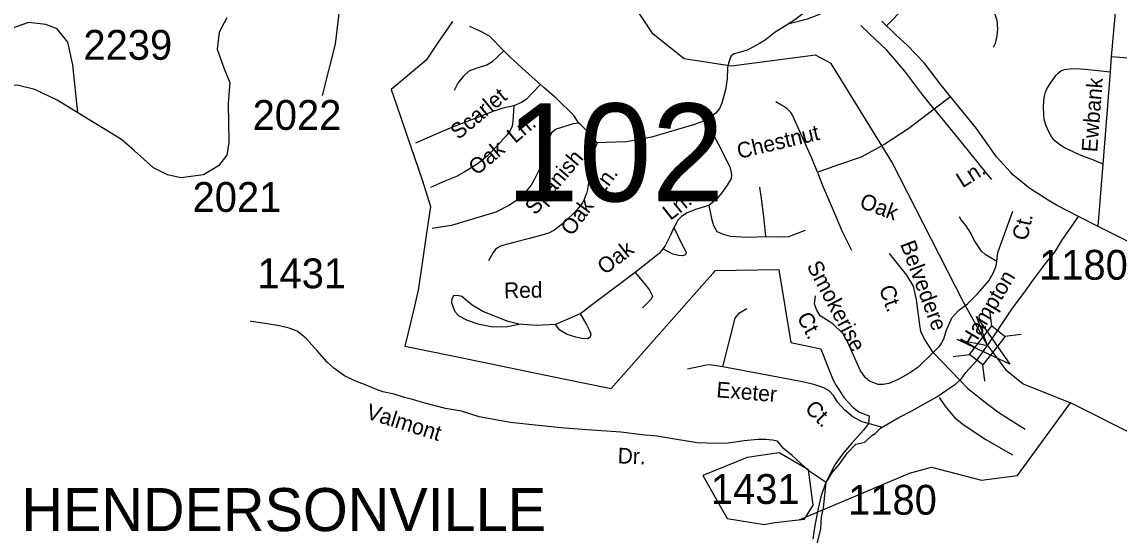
# Model space of a CAD drawing. Extents: x 884530 to 1028605, y 526725 to 653634.
# Drawn here: x 958360 to 962957, y 592089 to 594238 of the extents above; entities that cross this region are included whole.
import ezdxf

# ---------------------------------------------------------------- set-up
doc = ezdxf.new("R2010")
doc.units = 0
for name, color, linetype in [('Exist Boundary Political City Limit New', 7, 'Continuous'), ('Exist Civil Demographics City Label', 7, 'Continuous'), ('Exist Hydrographic Bay Label', 7, 'Continuous'), ('Exist Hydrographic Creek Single Shore', 7, 'Continuous'), ('Exist Hydrographic Misc Water Feature', 7, 'Continuous'), ('Exist Road Non-System Type 51', 7, 'Continuous'), ('Exist Road Non-System Type 51 Label', 7, 'Continuous'), ('Exist Road Primary NC Attributed', 7, 'Continuous'), ('Exist Road Secondary Structure Standard Bridge Attributed CELL', 7, 'Continuous'), ('Exist Road Secondary Structure Standard Bridge CELL', 7, 'Continuous'), ('Exist Road Secondary Structure Standard Bridge Number Label', 7, 'Continuous'), ('Exist Road Secondary Type 51 Attributed', 7, 'Continuous'), ('Exist Road Secondary Type 51 Label', 7, 'Continuous'), ('Exist Road Secondary Type 51 Number Label', 7, 'Continuous'), ('Map Preparation Boundary City Limit Buffer Line', 7, 'Continuous')]:
    doc.layers.add(name, color=color, linetype=linetype)

msp = doc.modelspace()

# ---------------------------------------------------------------- linework, layer by layer
at = {"layer": 'Exist Boundary Political City Limit New'}
msp.add_lwpolyline([(960163.4, 594241), (960103.8, 594153.4), (960053.2, 594079), (960016.9, 594048.2), (959906.8, 593955.2), (959929, 593891.2), (959971.6, 593768.6), (960038.2, 593573.4), (960071.8, 593465.1), (960054.1, 593343.4), (960037.2, 593227.9), (960020.7, 593115.2), (960000, 593029.7), (959963.9, 592880.3), (960012.5, 592870.4), (960211.2, 592829.6), (960628.7, 592743.6), (960829.4, 592702.2), (961230.4, 593156.4), (961256.9, 593186.4), (961265.9, 593196.5), (961531.8, 593201.4), (961533.3, 593191.9), (961581.3, 592895.8), (961707.2, 592869.3), (961733.9, 592800.8), (961758.6, 592737.1), (961772, 592715.2), (961782.6, 592697.9), (961804, 592665.6), (961821.8, 592645.1), (961843.3, 592623.6), (961866.3, 592605.5), (961897.6, 592592.3), (961909.7, 592588.9), (961907.4, 592556.8), (961885.7, 592527.9), (961837.4, 592474.2), (961801, 592431.2), (961766.8, 592383.2), (961726.9, 592305.6), (961707.9, 592249.6), (961696.3, 592199.8), (961681.9, 592129.5), (961673.6, 592072.9)], dxfattribs=at)
at = {"layer": 'Exist Hydrographic Bay Label'}
msp.add_lwpolyline([(961655.2, 592362), (961532.6, 592433.3), (961398.4, 592413.1), (961212.4, 592338), (961314.6, 592158.8), (961470.3, 592132.9), (961514.2, 592141.6), (961639.7, 592155.5), (961675, 592213.9), (961655.2, 592362)], dxfattribs=at)
at = {"layer": 'Exist Hydrographic Creek Single Shore'}
for points in [[(962405.5, 592883.5), (962305.3, 593064), (962005, 593651.9), (961751.1, 594064.5), (961685.5, 594098.6), (961333.8, 594053.2), (961134.8, 594083.4), (961005, 594187.8), (960783, 594520.5), (960084.9, 595072.7), (959931.8, 595226.7), (959474.7, 595508.3), (959114.7, 595948.7), (958848.8, 596223.2), (958533.1, 596492), (958522.9, 596504.8)], [(962403.2, 592887.7), (962483.2, 592780.7), (962555, 592721.9), (962753.5, 592642.2)], [(964443.1, 592179.5), (963462.2, 592507.8), (963242, 592436.9), (963046.1, 592495.7), (962753.5, 592642.2)]]:
    msp.add_lwpolyline(points, dxfattribs=at)
at = {"layer": 'Exist Hydrographic Misc Water Feature'}
msp.add_lwpolyline([(961616.6, 592152.8), (962079.3, 592348.4), (962171.8, 592372.8), (962380.9, 592318.7), (962531.7, 592338.6), (962753.5, 592642.2)], dxfattribs=at)
at = {"layer": 'Exist Road Non-System Type 51'}
for p, q in [((962926.2, 594092.9), (962960.2, 594480.3)), ((962921.6, 594029.7), (962926.2, 594092.9)), ((963349.7, 594055.1), (962926.2, 594092.9)), ((962890.2, 593642.8), (962921.6, 594029.7)), ((962251.1, 593924.5), (962182.1, 593872.5)), ((962869.3, 593382.4), (962890.2, 593642.8)), ((960699.2, 593015.6), (960595.4, 592970.7)), ((962289.5, 592738.3), (962177.6, 592854.1))]:
    msp.add_line(p, q, dxfattribs=at)
for points in [[(961772.1, 594380.5), (961700.8, 594323.2), (961651.7, 594287.9), (961603.3, 594250.3), (961574.6, 594231.3), (961555.9, 594218.9), (961516.2, 594195.4), (961473.5, 594162.6), (961450.3, 594148.8), (961427.9, 594136.1), (961398.8, 594120.5), (961365.2, 594111), (961344.2, 594105.5), (961332.1, 594096.7), (961325.8, 594082.4), (961320.1, 594066.1), (961315.9, 594045.7), (961315.6, 594000.4), (961308.4, 593953.9), (961292.5, 593898), (961283.2, 593876), (961267.7, 593856.4), (961226.3, 593827.6)], [(961574.6, 594231.3), (961651.7, 594251.1), (961698.4, 594270), (961736.9, 594292.9), (961760.6, 594310.9), (961774.5, 594329), (961800.5, 594359.7)], [(961983.4, 594223), (962014.3, 594254.1), (962026.4, 594266.6), (962068.2, 594305.1), (962083.8, 594316.5), (962099.2, 594324.2), (962106.6, 594326.3), (962113.7, 594326.4), (962120.5, 594323.7), (962128.1, 594318.7), (962145.3, 594305.1), (962151.1, 594306), (962159.1, 594309.8), (962192, 594341.9), (962235, 594374.4), (962248.1, 594382.7), (962257.8, 594387.4), (962266.9, 594390.1), (962276.5, 594390.7), (962312.1, 594377.5)], [(962312.1, 594377.5), (962379.7, 594333.1), (962419.8, 594295.9), (962436, 594271.2), (962444.7, 594246.4), (962448.5, 594208.2), (962445.6, 594180.5), (962437.8, 594148), (962429.9, 594131.3)], [(960379.3, 594118.1), (960319.6, 594178.4), (960283.2, 594197.9), (960236.1, 594219.5)], [(962182.1, 593872.5), (962126.9, 593943.3), (962059.5, 594032.2), (961983.4, 594120.3), (961912.1, 594189.1), (961875.8, 594223.8)], [(960379.3, 594118.1), (960355.8, 594095.4), (960328.1, 594069.9), (960308.2, 594057.9), (960265.2, 594045.1), (960232.7, 594032.3), (960208.2, 594010.3), (960186.1, 593982.3), (960171, 593950.9)], [(960532.9, 593976), (960485.1, 594018), (960405.7, 594091.4), (960379.3, 594118.1)], [(962890.2, 593642.8), (962846.7, 593661.1), (962806, 593675.7), (962779.3, 593687.2), (962753.3, 593699.3), (962730.8, 593709.6), (962712.7, 593721.2), (962689, 593739.4), (962676.2, 593755.1), (962659.9, 593783.1), (962651.4, 593803), (962643.5, 593829.1), (962641.6, 593849.2), (962640.5, 593881.3), (962642.2, 593906.8), (962644.9, 593926.9), (962648.9, 593943.8), (962655, 593957.8), (962669.5, 593982.6), (962692, 594013.6), (962702.3, 594023.3), (962713.2, 594033), (962729, 594039.1), (962752, 594042), (962779.9, 594043.3), (962827.9, 594039.1), (962921.6, 594029.7)], [(960532.9, 593976), (960473.1, 593914.2), (960453.7, 593900.6), (960421.2, 593887.4)], [(960694, 593814.3), (960671.8, 593846.4), (960599.6, 593917.8), (960547.5, 593963), (960532.9, 593976)], [(961693.3, 593609.2), (961669.9, 593667.2), (961586.8, 593850.4), (961581.1, 593858.9), (961574, 593867.9), (961565, 593876.5), (961555.5, 593882.6), (961542.2, 593889.7), (961519.5, 593903.1)], [(960421.2, 593887.4), (960374.5, 593877.7), (960337.2, 593864.9), (960280.3, 593842.8), (960164, 593797.5), (960088.4, 593766), (960008.2, 593731.2)], [(960421.2, 593887.4), (960417.2, 593822.5), (960413.7, 593802.2), (960405.3, 593783.9), (960389.1, 593761.1), (960352, 593720.4), (960310.6, 593677.7), (960271, 593645.1), (960213.2, 593608.6), (960180.3, 593591.6), (960138.4, 593574.2), (960109.4, 593561.4), (960071, 593545.1)], [(962182.1, 593872.5), (962075.6, 593792.7), (961975.7, 593726.9), (961876.2, 593671.3), (961781.2, 593639.9), (961703.3, 593612.4), (961693.3, 593609.2)], [(962182.1, 593872.5), (962239.3, 593803.3), (962301.7, 593727.7), (962359.9, 593655.2), (962405.9, 593598.5), (962422, 593578)], [(960694, 593814.3), (960669.5, 593811.8), (960598.6, 593789.3), (960578.3, 593773.4), (960548.8, 593708.2), (960527.9, 593621.9), (960520.7, 593605), (960508, 593579.7), (960493.1, 593554.4), (960451.2, 593504.4), (960402.5, 593470.4), (960346, 593442), (960233.5, 593408.1), (960159.4, 593385.8), (960079.1, 593373.1)], [(960770.8, 593732.3), (960744.2, 593766.9), (960703.2, 593806.1), (960694, 593814.3)], [(961226.3, 593827.6), (961178.5, 593808.9), (960998.2, 593756.3), (960893, 593735.8), (960807.4, 593733.1), (960770.8, 593732.3)], [(961226.3, 593827.6), (961325.6, 593631.4), (961330.9, 593613.6), (961333.6, 593598.5), (961331.8, 593582.4), (961314.9, 593554.7), (961290.8, 593520.8), (961268.5, 593495), (961238.2, 593469.1)], [(960770.8, 593732.3), (960753.6, 593691), (960746.2, 593652), (960738.2, 593589.7), (960729.7, 593536), (960725.2, 593519.5), (960720.2, 593506.8), (960715.7, 593494.8), (960708.2, 593481.2), (960698.7, 593467.4), (960687.8, 593454.3), (960674, 593438.8), (960644.1, 593410.2), (960624.8, 593392.4), (960606.3, 593378.2), (960588.5, 593365.4), (960565.7, 593353.3), (960537.6, 593344.6), (960487.2, 593331.2), (960421, 593314.9), (960373.3, 593301.5), (960362.9, 593297.5), (960353, 593291.6), (960344.3, 593284.9), (960337.9, 593278.1), (960333.9, 593271.9), (960315.2, 593238.2)], [(961693.3, 593609.2), (961714.3, 593552.9), (961755, 593459.3), (961796.8, 593360.1), (961836.2, 593283)], [(961476.4, 593338.9), (961468.1, 593423.5), (961459.5, 593498.5), (961452.2, 593546.7)], [(961238.2, 593469.1), (961182.9, 593453.1), (961148, 593439.2), (961124, 593423.1), (961107.9, 593408.4), (961100.6, 593394.2), (961091.9, 593377.2)], [(961238.2, 593469.1), (961248.9, 593414.7), (961257.8, 593385.3), (961272.1, 593361.2), (961297.9, 593348.7), (961327.3, 593340.6), (961400.5, 593337.1), (961476.4, 593338.9)], [(962444.8, 593234.3), (962449.3, 593272.4), (962512.2, 593445.8)], [(962444.8, 593234.3), (962396, 593264.1), (962380.3, 593278.3), (962350.3, 593324), (962336.1, 593353.9), (962316.1, 593383.9), (962296.1, 593409.6), (962288.5, 593422.1)], [(961091.9, 593377.2), (961124.8, 593307.3), (961143.6, 593274.6), (961141, 593263), (961126.7, 593258.6), (961110.6, 593260.4), (961086.6, 593265.8), (961045.4, 593287.7)], [(961091.9, 593377.2), (961079.4, 593347.8), (961055.8, 593300.9), (961045.4, 593287.7)], [(961476.4, 593338.9), (961531.7, 593338), (961573.6, 593339.7), (961643.2, 593366.5)], [(961045.4, 593287.7), (961030.2, 593268.4), (960929.1, 593188.2)], [(962177.6, 592854.1), (962140.8, 592912.2), (962126.7, 592942.2), (962121.7, 592970.2), (962108.8, 593073.7), (962096.2, 593131.6), (962068.1, 593177.4), (961995.1, 593268.4)], [(962177.6, 592854.1), (962205.7, 592881.8), (962214.8, 592894.7), (962223.8, 592915.6), (962232.8, 592944.1), (962256.5, 592999.3), (962284.5, 593028.9), (962322, 593058.1), (962364.3, 593098.7), (962411.5, 593153.8), (962431.3, 593188.8), (962442.3, 593216.8), (962444.8, 593234.3)], [(960929.1, 593188.2), (960733.7, 593042.8), (960718.5, 593029.9), (960699.2, 593015.6)], [(960929.1, 593188.2), (960972.3, 593136.7), (960989.7, 593114.9), (961001.6, 593089), (960996.6, 593077.7), (960977.9, 593059.1), (960960.3, 593040.6)], [(960595.4, 592970.7), (960515.1, 592966.8), (960442, 592972.7), (960396.7, 592983.5), (960290.8, 593025.4), (960246.6, 593052.1), (960203.5, 593088.2), (960185, 593092.8), (960168.7, 593090.5), (960160.6, 593078.9), (960159.4, 593062.6), (960166.3, 593044), (960173.9, 593024.9), (960190.7, 593006.8), (960225.6, 592989.4), (960269.8, 592974.2), (960333.2, 592961.1), (960393.4, 592962.3), (960442, 592972.7)], [(962177.6, 592854.1), (962115.3, 592792.5), (962083, 592769.2), (962032.1, 592741.1), (961992.1, 592723.7), (961968.4, 592719.5), (961947.6, 592720.2), (961912, 592732.9), (961894.1, 592748.1), (961871.8, 592779.7), (961821.8, 592893), (961801.1, 592931.1), (961757.3, 592973), (961704.5, 593007.8), (961690.8, 593030.6), (961681.5, 593055.7), (961685.8, 593091)], [(960699.2, 593015.6), (960725.6, 592970.7), (960734.9, 592951), (960744.3, 592931.2), (960740.8, 592918.5), (960729.1, 592910.3), (960705.9, 592912.6), (960680.3, 592918.5), (960644.2, 592928.9), (960614, 592947.5), (960595.4, 592970.7)], [(961296.2, 592793.1), (961348.5, 592997.2), (961366.7, 593020.1), (961396.7, 593037.7)], [(961296.2, 592793.1), (961250.4, 592801.1), (961236.6, 592801.4), (961221.2, 592799.7), (961148.3, 592784.1)], [(961967.6, 592538.8), (961881, 592563.4), (961842.6, 592582.1), (961807.7, 592612.1), (961779.2, 592644.5), (961760.4, 592673.6), (961742.2, 592692.7), (961720.5, 592704.9), (961678.5, 592719.6), (961623.3, 592732.1), (961296.2, 592793.1)], [(962289.5, 592738.3), (962322.2, 592704.1), (962384.8, 592653.4), (962448.8, 592604.4), (962503.1, 592570.1), (962563.4, 592532.2)], [(962203.4, 592665.7), (962227, 592630.4), (962267.9, 592581.3), (962308.1, 592548.5), (962398.9, 592489), (962510.6, 592425)]]:
    msp.add_lwpolyline(points, dxfattribs=at)
at = {"layer": 'Exist Road Primary NC Attributed'}
for points in [[(962787.8, 593422.7), (962695.6, 593471.5), (962659.8, 593492.4), (962579.6, 593543.3), (962569.8, 593551.5), (962511.3, 593599.4), (962505.7, 593605.8), (962444, 593674), (962359.6, 593791.8), (962212.2, 593974.2), (962141.2, 594066.6), (962070.7, 594139.1), (962023.5, 594182.8), (961963.3, 594241.1)], [(965240.6, 592401.9), (965203.3, 592419.5), (964935, 592540), (964769.9, 592619.2), (964646.8, 592676.9), (964476.3, 592757.9), (964369.8, 592805.7), (964167, 592895.5), (963925.1, 592971.3), (963881.8, 592988.7), (963631.2, 593070.8), (963595.1, 593084.5), (963449.2, 593137.1), (963267.4, 593202.6), (963193.3, 593225.4), (963105.6, 593263.3), (962864, 593384.4), (962787.8, 593422.7)]]:
    msp.add_lwpolyline(points, dxfattribs=at)
at = {"layer": 'Exist Road Secondary Structure Standard Bridge Attributed CELL'}
msp.add_lwpolyline([(962360, 593005), (962499.8, 592805.2), (962278.9, 592908.3), (962406.5, 592883.6)], close=True, dxfattribs=at)
at = {"layer": 'Exist Road Secondary Structure Standard Bridge CELL'}
for p, q in [((962424.3, 592964.5), (962415.9, 593032.9)), ((962478.6, 592922), (962547.1, 592930.4)), ((962262.5, 592837.2), (962331, 592845.6)), ((962395, 592733.7), (962386.6, 592802.1))]:
    msp.add_line(p, q, dxfattribs=at)
msp.add_lwpolyline([(962331, 592845.6), (962424, 592964.7), (962479.6, 592921.2), (962386.6, 592802.1)], close=True, dxfattribs=at)
at = {"layer": 'Exist Road Secondary Type 51 Attributed'}
for points in [[(959690.1, 594297.8), (959672.7, 594144.8), (959617.1, 593930.5)], [(958593.9, 593857.3), (958572.8, 594058.4), (958551.6, 594153.6), (958506.7, 594209.2), (958459.1, 594227.7), (958387.7, 594235.7), (958311, 594209.2), (958144.4, 594113.9)], [(959217.8, 594255.9), (959186.3, 594196), (959178.3, 594124.5), (959207.4, 594042.5), (959231.2, 593984.3), (959223.3, 593897), (959225.9, 593732.9), (959218, 593680), (959183.6, 593635), (959120.2, 593598), (959025, 593584.7), (958969.4, 593598), (958911.3, 593627.1), (958831.9, 593698.5), (958776.4, 593746.1), (958593.9, 593857.3)], [(958593.9, 593857.3), (958506.7, 593910.2), (958414.1, 593955.2), (958340.1, 593973.7), (958202.6, 593960.5)], [(962405.5, 592883.5), (962448.6, 592946.6), (962510.2, 593039.2), (962558.5, 593101.6), (962596.5, 593154.9), (962655, 593233.3), (962687.7, 593273.7), (962717.8, 593323.2), (962756.2, 593378.4), (962787.8, 593422.7)], [(961729.5, 592308.3), (961658.2, 592356.4), (961586.9, 592421.5), (961551.3, 592451), (961526.5, 592482), (961504.8, 592486.6), (961476.9, 592489.8), (961442.8, 592489.8), (961386, 592483.8), (961319.8, 592474.1), (961269.5, 592471.7), (961189.6, 592474.5), (961061.5, 592496), (961019.6, 592503.7), (960957.6, 592508.4), (960869.3, 592519.2), (960728.8, 592529.6), (960633, 592537), (960484.3, 592551.7), (960406.5, 592560.3), (960276.3, 592584.2), (960201.9, 592607.5), (960134.5, 592619.6), (960053, 592639.3), (959995.6, 592657.3), (959962.5, 592664.6), (959919.6, 592678.6), (959872, 592688.4), (959845.3, 592698.7), (959802, 592716.2), (959754.7, 592734.4), (959711.5, 592756), (959666.5, 592787.5), (959638.5, 592813.5), (959597.9, 592859.8), (959551.7, 592911.4), (959532.3, 592928.2), (959512.8, 592942.8), (959479.2, 592956.1), (959439.4, 592965.5), (959387.7, 592973.1), (959321.9, 592983.4), (959317.5, 592984.5)], [(961729.5, 592308.3), (961755.9, 592351.7), (961783.8, 592384.3), (961819.2, 592433.1), (961854.5, 592470), (961892.2, 592478.2), (961921.2, 592505.2), (961935.6, 592514.7), (961958.2, 592535.9), (961991, 592556.8), (962033.9, 592581.4), (962088.9, 592609.5), (962156.3, 592647.1), (962194.3, 592668), (962234.5, 592695.6), (962271.3, 592720.3), (962296, 592741.4), (962315.7, 592769.7), (962359.3, 592818.3), (962405.5, 592883.5)], [(961690.9, 592047.8), (961707, 592113.8), (961710.6, 592163.7), (961718.8, 592203.2), (961729.5, 592308.3)]]:
    msp.add_lwpolyline(points, dxfattribs=at)
at = {"layer": 'Map Preparation Boundary City Limit Buffer Line'}
msp.add_lwpolyline([(960163.4, 594241), (960103.8, 594153.4), (960053.2, 594079), (960016.9, 594048.2), (959906.8, 593955.2), (959929, 593891.2), (959971.6, 593768.6), (960038.2, 593573.4), (960071.8, 593465.1), (960054.1, 593343.4), (960037.2, 593227.9), (960020.7, 593115.2), (960000, 593029.7), (959963.9, 592880.3), (960012.5, 592870.4), (960211.2, 592829.6), (960628.7, 592743.6), (960829.4, 592702.2), (961230.4, 593156.4), (961256.9, 593186.4), (961265.9, 593196.5), (961531.8, 593201.4), (961533.3, 593191.9), (961581.3, 592895.8), (961707.2, 592869.3), (961733.9, 592800.8), (961758.6, 592737.1), (961772, 592715.2), (961782.6, 592697.9), (961804, 592665.6), (961821.8, 592645.1), (961843.3, 592623.6), (961866.3, 592605.5), (961897.6, 592592.3), (961909.7, 592588.9), (961907.4, 592556.8), (961885.7, 592527.9), (961837.4, 592474.2), (961801, 592431.2), (961766.8, 592383.2), (961726.9, 592305.6), (961707.9, 592249.6), (961696.3, 592199.8), (961681.9, 592129.5), (961673.6, 592072.9)], dxfattribs=at)

# ---------------------------------------------------------------- texts
at = {"layer": 'Exist Civil Demographics City Label'}
msp.add_text('HENDERSONVILLE', height=180.446, dxfattribs=at).set_placement((958357.3, 592105.2))
at = {"layer": 'Exist Road Non-System Type 51 Label'}
for s, rotation, p in [('Ewbank', 85.5647, (962865.5, 593691)), ('Scarlet', 39.8646, (960188.6, 593742.4)), ('Oak  Ln.', 39.8646, (960265.2, 593592.6)), ('Chestnut', 13.4039, (961364.6, 593664.2)), ('Spanish', 49.7087, (960511.3, 593425.9)), ('Ln.', 32.628, (962301.5, 593540.9)), ('Oak  Ln.', 53.4428, (960663.8, 593338.2)), ('Ln.', 38.3741, (961077.3, 593404.4)), ('Oak', 339.5929, (961865.4, 593462)), ('Ct.', 77.4961, (962572.3, 593319.3)), ('Oak', 37.6763, (960802.6, 593176.7)), ('Belvedere', 290.5499, (962039, 593308.2)), ('Smokerise', 297.9129, (961646.6, 593216.5)), ('Hampton', 59.3273, (962343.4, 592866.3)), ('Red', 1.0539, (960380.5, 593080.9)), ('Ct.', 289.5907, (961950.2, 593122.8)), ('Ct.', 297.9129, (961605.3, 593001.9)), ('Exeter', 355.3045, (961267.9, 592666.4)), ('Ct.', 315.5815, (961636.5, 592613.7))]:
    msp.add_text(s, height=65.62, rotation=rotation, dxfattribs=at).set_placement(p)
at = {"layer": 'Exist Road Secondary Structure Standard Bridge Number Label'}
msp.add_text('102', height=410.1, dxfattribs=at).set_placement((960388.3, 593486.7))
at = {"layer": 'Exist Road Secondary Type 51 Label'}
for s, rotation, p in [('Valmont', 342.639, (959797.4, 592578.3)), ('Dr.', 358.0284, (960855.3, 592389.2))]:
    msp.add_text(s, height=65.62, rotation=rotation, dxfattribs=at).set_placement(p)
at = {"layer": 'Exist Road Secondary Type 51 Number Label'}
for s, p in [('2239', (958617.3, 594079.9)), ('2022', (959326.2, 593786.2)), ('2021', (959074.6, 593442.6)), ('1431', (959346.1, 593122.7)), ('1180', (962622.1, 593158.5)), ('1431', (961246.8, 592219.3)), ('1180', (961821.8, 592174.1))]:
    msp.add_text(s, height=125, dxfattribs=at).set_placement(p)

doc.saveas('drawing.dxf')
